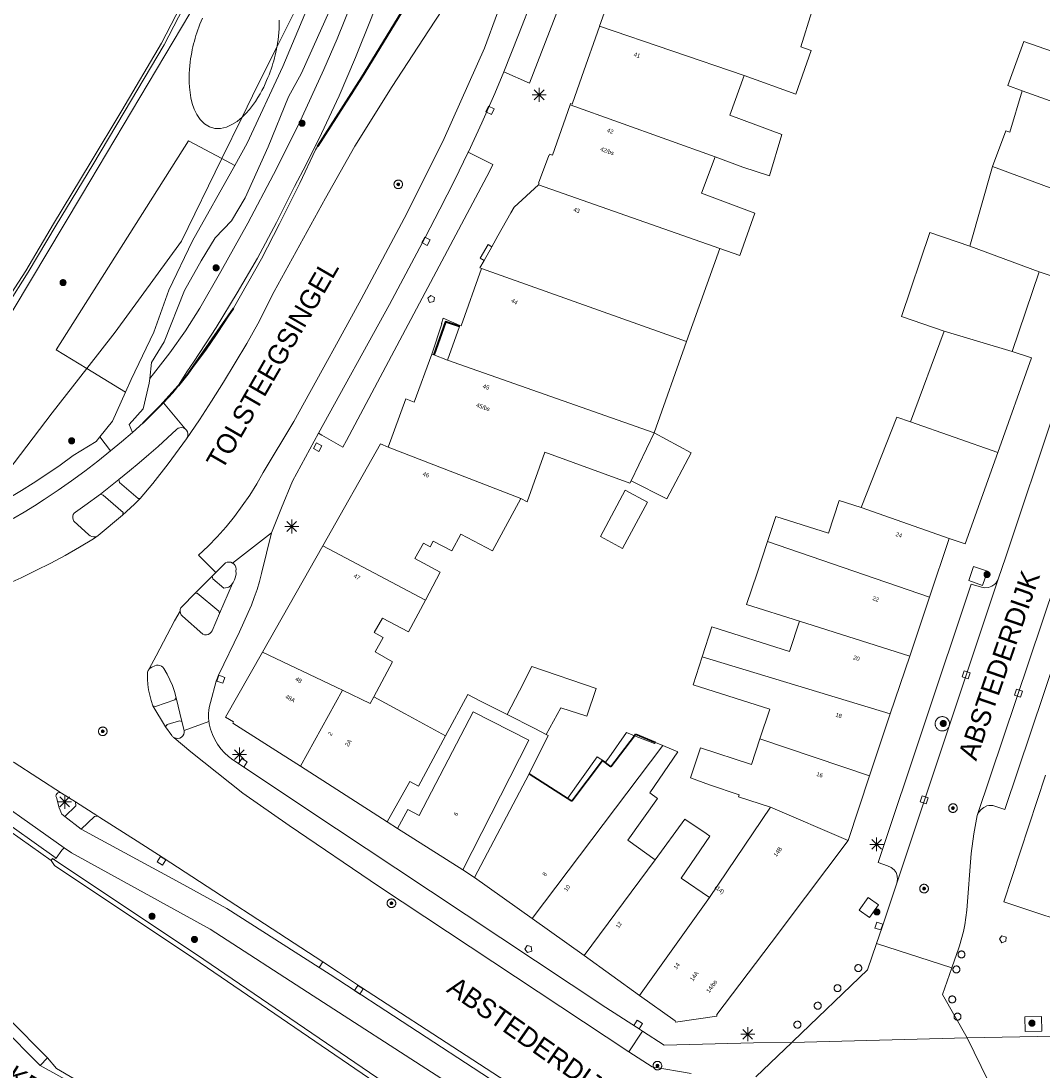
# Model space of a CAD drawing. Header units: metres. Extents: x 135779 to 137489, y 452643 to 455118.
# Tile 475 of 489: x 137075 to 137148, y 454769 to 454844. Entities that reach past the tile are written whole.
import ezdxf
from ezdxf.enums import TextEntityAlignment as Align

# ---------------------------------------------------------------- set-up
doc = ezdxf.new("R2010")
doc.units = ezdxf.units.M
doc.linetypes.add('DGN_Style_3', pattern=[78.572352, 56.123108, -22.449243])
doc.linetypes.add('DGN_Style_4', pattern=[89.853097, 44.898487, -22.449243, 0.056123, -22.449243])
for name, color, linetype, lineweight in [('KTop_BTD_Groenvoorziening', 62, 'Continuous', 13), ('KTop_GBI_Toegangstrap', 40, 'Continuous', 40), ('KTop_NAR_Huisnummer (t)', 7, 'Continuous', 13), ('KTop_NAR_Huisnummer tijdelijk (t)', 7, 'Continuous', 13), ('KTop_ORL_Weg_Straatnaam (t)', 7, 'Continuous', 13), ('KTop_OWG_Verkeerseiland_open verharding', 2, 'Continuous', 13), ('KTop_PAL_Afsluitpaal', 222, 'Continuous', 13), ('KTop_PAL_Lichtmast', 40, 'Continuous', 13), ('KTop_PND_Grondvlaksituatie van BAG-pand [tachy]', 1, 'Continuous', 13), ('KTop_PND_Pandscheiding', 40, 'Continuous', 13), ('KTop_PND_Voorlopige_pandgeometrie', 1, 'DGN_Style_3', 30), ('KTop_PUT_Brandkraan of -put', 1, 'Continuous', 13), ('KTop_PUT_Inspectie- of rioolput', 15, 'Continuous', 13), ('KTop_PUT_Kolk', 15, 'Continuous', 13), ('KTop_SHD_Hek (l)', 15, 'DGN_Style_4', 40), ('KTop_SHD_Kademuur', 16, 'Continuous', 13), ('KTop_VGO_Boom', 92, 'Continuous', 13), ('KTop_WGD_Fietspad', 40, 'Continuous', 13), ('KTop_WGD_Parkeervlak', 251, 'Continuous', 13), ('KTop_WGD_Rijbaan_Lokale weg', 251, 'Continuous', 13), ('KTop_WGD_Rijbaan_Lokale weg_fietsstrook', 40, 'Continuous', 13), ('KTop_WGD_Rijbaan_Lokale weg_verkeersdrempel', 40, 'Continuous', 13), ('KTop_WGD_Voetpad', 251, 'Continuous', 13), ('KTop_WGD_Voetpad_achterpad', 251, 'Continuous', 13)]:
    doc.layers.add(name, color=color, linetype=linetype, lineweight=lineweight)
doc.styles.add('Style-ROVU', font='ROVU.shx')
doc.styles.add('Style-ROVUCURSIEF', font='ROVUCURSIEF.shx')

# ---------------------------------------------------------------- blocks, each defined once
blk = doc.blocks.new('PAL_Lichtmast')
at = {"layer": 'KTop_PAL_Lichtmast'}
for p, q in [((-0.354, -0.354), (0.354, 0.354)), ((0.354, -0.354), (-0.354, 0.354)), ((0, -0.5), (0, 0.5)), ((-0.5, 0), (0.5, 0))]:
    blk.add_line(p, q, dxfattribs=at)
blk = doc.blocks.new('PAL_Afsluitpaal')
at = {"layer": 'KTop_PAL_Afsluitpaal', "flags": 128}
blk.add_lwpolyline([(0.25, 0), (0.249, 0.026), (0.245, 0.052), (0.238, 0.077), (0.228, 0.102), (0.217, 0.125), (0.202, 0.147), (0.186, 0.167), (0.167, 0.186), (0.147, 0.202), (0.125, 0.217), (0.102, 0.228), (0.077, 0.238), (0.052, 0.245), (0.026, 0.249), (0, 0.25), (-0.026, 0.249), (-0.052, 0.245), (-0.077, 0.238), (-0.102, 0.228), (-0.125, 0.217), (-0.147, 0.202), (-0.167, 0.186), (-0.186, 0.167), (-0.202, 0.147), (-0.217, 0.125), (-0.228, 0.102), (-0.238, 0.077), (-0.245, 0.052), (-0.249, 0.026), (-0.25, 0), (-0.249, -0.026), (-0.245, -0.052), (-0.238, -0.077), (-0.228, -0.102), (-0.217, -0.125), (-0.202, -0.147), (-0.186, -0.167), (-0.167, -0.186), (-0.147, -0.202), (-0.125, -0.217), (-0.102, -0.228), (-0.077, -0.238), (-0.052, -0.245), (-0.026, -0.249), (0, -0.25), (0.026, -0.249), (0.052, -0.245), (0.077, -0.238), (0.102, -0.228), (0.125, -0.217), (0.147, -0.202), (0.167, -0.186), (0.186, -0.167), (0.202, -0.147), (0.217, -0.125), (0.228, -0.102), (0.238, -0.077), (0.245, -0.052), (0.249, -0.026), (0.25, 0)], dxfattribs=at)
blk = doc.blocks.new('PUT_Kolk')
at = {"layer": 'KTop_PUT_Kolk', "flags": 128}
blk.add_lwpolyline([(0.225, -0.225), (0.225, 0.225), (-0.225, 0.225), (-0.225, -0.225), (0.225, -0.225)], dxfattribs=at)
blk = doc.blocks.new('PUT_Brandkraan_of_-put')
at = {"layer": 'KTop_PUT_Brandkraan of -put'}
for p, q in [((-0.25, 0.034), (0, 0.25)), ((-0.158, -0.25), (-0.25, 0.034)), ((0, 0.25), (0.25, 0.033)), ((0.25, 0.033), (0.158, -0.25)), ((0.158, -0.25), (-0.158, -0.25))]:
    blk.add_line(p, q, dxfattribs=at)
blk = doc.blocks.new('PUT_Inspectie-_of_rioolput')
at = {"layer": 'KTop_PUT_Inspectie- of rioolput', "flags": 128}
for points in [[(0.31, 0), (0.308, 0.032), (0.303, 0.064), (0.294, 0.095), (0.283, 0.126), (0.268, 0.155), (0.25, 0.182), (0.23, 0.207), (0.207, 0.23), (0.182, 0.25), (0.154, 0.268), (0.126, 0.283), (0.095, 0.294), (0.064, 0.303), (0.032, 0.308), (0, 0.309), (-0.032, 0.308), (-0.064, 0.303), (-0.096, 0.294), (-0.126, 0.283), (-0.155, 0.268), (-0.182, 0.25), (-0.207, 0.23), (-0.23, 0.207), (-0.25, 0.182), (-0.268, 0.154), (-0.283, 0.126), (-0.294, 0.095), (-0.303, 0.064), (-0.308, 0.032), (-0.309, 0), (-0.308, -0.032), (-0.303, -0.064), (-0.294, -0.096), (-0.283, -0.126), (-0.268, -0.155), (-0.25, -0.182), (-0.23, -0.207), (-0.207, -0.23), (-0.182, -0.25), (-0.155, -0.268), (-0.126, -0.283), (-0.096, -0.294), (-0.064, -0.303), (-0.032, -0.308), (0, -0.309), (0.032, -0.308), (0.064, -0.303), (0.095, -0.294), (0.126, -0.283), (0.155, -0.268), (0.182, -0.25), (0.207, -0.23), (0.23, -0.207), (0.25, -0.182), (0.268, -0.155), (0.283, -0.126), (0.294, -0.096), (0.303, -0.064), (0.308, -0.032), (0.31, 0)], [(0.095, 0), (0.094, 0.009), (0.092, 0.019), (0.09, 0.029), (0.086, 0.038), (0.082, 0.047), (0.076, 0.055), (0.07, 0.063), (0.063, 0.07), (0.055, 0.076), (0.047, 0.082), (0.038, 0.086), (0.029, 0.09), (0.019, 0.092), (0.009, 0.094), (0, 0.094), (-0.01, 0.094), (-0.02, 0.092), (-0.029, 0.09), (-0.039, 0.086), (-0.048, 0.082), (-0.056, 0.076), (-0.064, 0.07), (-0.071, 0.063), (-0.077, 0.055), (-0.082, 0.047), (-0.087, 0.038), (-0.09, 0.029), (-0.093, 0.019), (-0.094, 0.009), (-0.095, 0), (-0.094, -0.01), (-0.093, -0.02), (-0.09, -0.029), (-0.087, -0.039), (-0.082, -0.048), (-0.077, -0.056), (-0.071, -0.064), (-0.064, -0.071), (-0.056, -0.077), (-0.047, -0.082), (-0.039, -0.087), (-0.029, -0.09), (-0.02, -0.093), (-0.01, -0.094), (0, -0.095), (0.009, -0.094), (0.019, -0.093), (0.029, -0.09), (0.038, -0.087), (0.047, -0.082), (0.055, -0.077), (0.063, -0.071), (0.07, -0.064), (0.076, -0.056), (0.082, -0.047), (0.086, -0.039), (0.09, -0.029), (0.092, -0.02), (0.094, -0.01), (0.095, 0)], [(0.035, 0), (0.034, 0.003), (0.034, 0.007), (0.033, 0.01), (0.031, 0.014), (0.03, 0.017), (0.028, 0.02), (0.026, 0.023), (0.023, 0.026), (0.02, 0.028), (0.017, 0.03), (0.014, 0.031), (0.01, 0.033), (0.007, 0.034), (0.003, 0.034), (0, 0.034), (-0.004, 0.034), (-0.007, 0.034), (-0.011, 0.033), (-0.014, 0.031), (-0.018, 0.03), (-0.021, 0.028), (-0.023, 0.026), (-0.026, 0.023), (-0.028, 0.02), (-0.03, 0.017), (-0.032, 0.014), (-0.033, 0.01), (-0.034, 0.007), (-0.035, 0.003), (-0.035, 0), (-0.035, -0.004), (-0.034, -0.007), (-0.033, -0.011), (-0.032, -0.014), (-0.03, -0.018), (-0.028, -0.021), (-0.026, -0.023), (-0.023, -0.026), (-0.021, -0.028), (-0.017, -0.03), (-0.014, -0.032), (-0.011, -0.033), (-0.007, -0.034), (-0.004, -0.035), (0, -0.035), (0.003, -0.035), (0.007, -0.034), (0.01, -0.033), (0.014, -0.032), (0.017, -0.03), (0.02, -0.028), (0.023, -0.026), (0.026, -0.023), (0.028, -0.021), (0.03, -0.017), (0.031, -0.014), (0.033, -0.011), (0.034, -0.007), (0.034, -0.004), (0.035, 0)], [(0.01, 0.02), (0.007, 0.02), (0.005, 0.021), (0.003, 0.022), (0.001, 0.022), (-0.001, 0.022), (-0.004, 0.022), (-0.006, 0.021), (-0.008, 0.02), (-0.01, 0.019), (-0.012, 0.018), (-0.014, 0.017), (-0.016, 0.015), (-0.017, 0.013), (-0.019, 0.012), (-0.02, 0.009), (-0.021, 0.007), (-0.022, 0.005), (-0.022, 0.003), (-0.022, 0.001), (-0.022, -0.001), (-0.022, -0.004), (-0.022, -0.006), (-0.021, -0.008), (-0.02, -0.01), (-0.019, -0.012), (-0.017, -0.014), (-0.016, -0.016), (-0.014, -0.017), (-0.012, -0.019), (-0.01, -0.02), (-0.008, -0.021), (-0.006, -0.022), (-0.003, -0.022), (-0.001, -0.022), (0.001, -0.022), (0.003, -0.022), (0.005, -0.022), (0.008, -0.021), (0.01, -0.02), (0.012, -0.019), (0.014, -0.017), (0.015, -0.016), (0.017, -0.014), (0.018, -0.012), (0.02, -0.01), (0.02, -0.008), (0.021, -0.006), (0.022, -0.003), (0.022, -0.001), (0.022, 0.001), (0.022, 0.003), (0.021, 0.005), (0.02, 0.008), (0.019, 0.01), (0.018, 0.012), (0.017, 0.014), (0.015, 0.015), (0.013, 0.017), (0.012, 0.018), (0.01, 0.02)]]:
    blk.add_lwpolyline(points, dxfattribs=at)
blk = doc.blocks.new('VGO_Boom')
at = {"layer": 'KTop_VGO_Boom', "flags": 128}
for points in [[(0.215, 0), (0.214, 0.022), (0.21, 0.045), (0.204, 0.066), (0.196, 0.087), (0.186, 0.108), (0.174, 0.126), (0.16, 0.144), (0.144, 0.16), (0.126, 0.174), (0.107, 0.186), (0.087, 0.196), (0.066, 0.204), (0.045, 0.21), (0.022, 0.214), (-0.001, 0.215), (-0.023, 0.214), (-0.045, 0.21), (-0.067, 0.204), (-0.088, 0.196), (-0.108, 0.186), (-0.127, 0.174), (-0.144, 0.16), (-0.16, 0.144), (-0.174, 0.126), (-0.187, 0.107), (-0.197, 0.087), (-0.205, 0.066), (-0.211, 0.045), (-0.214, 0.022), (-0.215, -0.001), (-0.214, -0.023), (-0.211, -0.045), (-0.205, -0.067), (-0.197, -0.088), (-0.187, -0.108), (-0.174, -0.127), (-0.16, -0.144), (-0.144, -0.16), (-0.127, -0.174), (-0.108, -0.187), (-0.088, -0.197), (-0.067, -0.205), (-0.045, -0.211), (-0.023, -0.214), (0, -0.215), (0.022, -0.214), (0.045, -0.211), (0.066, -0.205), (0.087, -0.197), (0.108, -0.187), (0.126, -0.174), (0.144, -0.16), (0.16, -0.144), (0.174, -0.127), (0.186, -0.108), (0.196, -0.088), (0.204, -0.067), (0.21, -0.045), (0.214, -0.023), (0.215, -0.001)], [(0.155, 0), (0.154, 0.016), (0.152, 0.032), (0.147, 0.048), (0.142, 0.063), (0.134, 0.078), (0.125, 0.091), (0.115, 0.104), (0.104, 0.115), (0.091, 0.125), (0.077, 0.134), (0.063, 0.142), (0.048, 0.147), (0.032, 0.152), (0.016, 0.154), (-0.001, 0.155), (-0.017, 0.154), (-0.033, 0.152), (-0.048, 0.147), (-0.064, 0.142), (-0.078, 0.134), (-0.092, 0.125), (-0.104, 0.115), (-0.116, 0.104), (-0.126, 0.091), (-0.135, 0.077), (-0.142, 0.063), (-0.148, 0.048), (-0.152, 0.032), (-0.155, 0.016), (-0.155, -0.001), (-0.155, -0.017), (-0.152, -0.033), (-0.148, -0.048), (-0.142, -0.064), (-0.135, -0.078), (-0.126, -0.092), (-0.116, -0.104), (-0.104, -0.116), (-0.092, -0.126), (-0.078, -0.135), (-0.064, -0.142), (-0.048, -0.148), (-0.033, -0.152), (-0.017, -0.155), (0, -0.155), (0.016, -0.155), (0.032, -0.152), (0.048, -0.148), (0.063, -0.142), (0.078, -0.135), (0.091, -0.126), (0.104, -0.116), (0.115, -0.104), (0.125, -0.092), (0.134, -0.078), (0.142, -0.064), (0.147, -0.048), (0.152, -0.033), (0.154, -0.017), (0.155, -0.001)], [(0.095, 0), (0.094, 0.01), (0.093, 0.02), (0.09, 0.029), (0.087, 0.039), (0.082, 0.048), (0.077, 0.056), (0.071, 0.064), (0.064, 0.071), (0.056, 0.077), (0.047, 0.082), (0.039, 0.087), (0.029, 0.09), (0.02, 0.093), (0.01, 0.094), (-0.001, 0.095), (-0.01, 0.094), (-0.02, 0.093), (-0.03, 0.09), (-0.039, 0.087), (-0.048, 0.082), (-0.056, 0.077), (-0.064, 0.071), (-0.071, 0.064), (-0.077, 0.056), (-0.083, 0.047), (-0.087, 0.039), (-0.091, 0.029), (-0.093, 0.02), (-0.095, 0.01), (-0.095, -0.001), (-0.095, -0.01), (-0.093, -0.02), (-0.091, -0.03), (-0.087, -0.039), (-0.083, -0.048), (-0.077, -0.056), (-0.071, -0.064), (-0.064, -0.071), (-0.056, -0.077), (-0.048, -0.083), (-0.039, -0.087), (-0.03, -0.091), (-0.02, -0.093), (-0.01, -0.095), (0, -0.095), (0.01, -0.095), (0.02, -0.093), (0.029, -0.091), (0.039, -0.087), (0.048, -0.083), (0.056, -0.077), (0.064, -0.071), (0.071, -0.064), (0.077, -0.056), (0.082, -0.048), (0.087, -0.039), (0.09, -0.03), (0.093, -0.02), (0.094, -0.01), (0.095, -0.001)], [(0.035, 0), (0.035, 0.004), (0.034, 0.007), (0.033, 0.011), (0.032, 0.014), (0.03, 0.018), (0.028, 0.021), (0.026, 0.023), (0.023, 0.026), (0.021, 0.028), (0.017, 0.03), (0.014, 0.032), (0.011, 0.033), (0.007, 0.034), (0.004, 0.035), (-0.001, 0.035), (-0.004, 0.035), (-0.008, 0.034), (-0.011, 0.033), (-0.015, 0.032), (-0.018, 0.03), (-0.021, 0.028), (-0.024, 0.026), (-0.027, 0.023), (-0.029, 0.021), (-0.031, 0.017), (-0.032, 0.014), (-0.034, 0.011), (-0.035, 0.007), (-0.035, 0.004), (-0.035, -0.001), (-0.035, -0.004), (-0.035, -0.008), (-0.034, -0.011), (-0.032, -0.015), (-0.031, -0.018), (-0.029, -0.021), (-0.027, -0.024), (-0.024, -0.027), (-0.021, -0.029), (-0.018, -0.031), (-0.015, -0.032), (-0.011, -0.034), (-0.008, -0.035), (-0.004, -0.035), (0, -0.035), (0.004, -0.035), (0.007, -0.035), (0.011, -0.034), (0.014, -0.032), (0.018, -0.031), (0.021, -0.029), (0.023, -0.027), (0.026, -0.024), (0.028, -0.021), (0.03, -0.018), (0.032, -0.015), (0.033, -0.011), (0.034, -0.008), (0.035, -0.004), (0.035, 0)]]:
    blk.add_lwpolyline(points, dxfattribs=at)

msp = doc.modelspace()

# ---------------------------------------------------------------- linework, layer by layer
at = {"layer": 'KTop_BTD_Groenvoorziening', "flags": 128}
for points in [[(137108.109, 454887.942), (137108.146, 454887.927), (137107.363, 454886.015), (137106.315, 454883.279), (137104.449, 454878.757), (137103.431, 454876.5), (137102.552, 454874.695), (137100.478, 454870.643), (137098.35, 454866.619), (137095.345, 454861.147), (137088.515, 454847.864), (137087.498, 454846.057), (137079.127, 454831.959), (137070.516, 454817.617)], [(137104.54, 454858.067), (137104.1, 454856.86), (137102.16, 454850.88), (137100.96, 454847.46), (137099.92, 454844.65), (137098.8, 454841.87), (137097.61, 454839.12), (137096.34, 454836.4), (137095.237, 454834.183), (137094.421, 454832.6), (137093.117, 454830.016), (137091.743, 454827.469), (137090.298, 454824.96), (137088.785, 454822.493), (137087.204, 454820.068), (137086.671, 454819.294), (137085.951, 454818.159)], [(137084.019, 454818.833), (137084.294, 454819.149), (137085.466, 454820.675), (137086.574, 454822.248), (137087.615, 454823.866), (137089.131, 454826.49), (137091.054, 454829.962), (137092.908, 454833.472), (137094.69, 454837.019), (137096.528, 454841.001), (137097.482, 454843.204), (137098.525, 454845.801), (137099.494, 454848.428), (137100.388, 454851.081), (137099.584, 454851.382)], [(137093.145, 454842.607), (137094.822, 454845.946), (137096.641, 454849.922)], [(137087.805, 454844.684), (137087.709, 454844.464), (137087.622, 454844.251), (137087.542, 454844.043), (137087.468, 454843.839), (137087.4, 454843.638), (137087.336, 454843.439), (137087.276, 454843.24), (137087.22, 454843.041), (137087.168, 454842.839), (137087.118, 454842.635), (137087.072, 454842.425), (137087.028, 454842.21), (137086.988, 454841.988), (137086.951, 454841.756), (137086.918, 454841.513), (137086.89, 454841.257), (137086.867, 454840.987), (137086.851, 454840.7), (137086.845, 454840.394), (137086.849, 454840.068), (137086.869, 454839.72), (137086.909, 454839.35), (137086.975, 454838.962), (137087.066, 454838.553), (137087.213, 454838.154), (137087.402, 454837.761), (137087.646, 454837.402), (137087.947, 454837.103), (137088.3, 454836.888), (137088.692, 454836.776), (137089.105, 454836.772), (137089.519, 454836.867), (137089.916, 454837.043), (137090.284, 454837.277), (137090.657, 454837.588)], [(137093.145, 454842.607), (137093.157, 454842.669), (137093.195, 454842.896), (137093.23, 454843.133), (137093.261, 454843.382), (137093.287, 454843.645), (137093.306, 454843.923), (137093.318, 454844.22), (137093.319, 454844.536)], [(137090.657, 454837.588), (137090.913, 454837.837), (137091.174, 454838.132), (137091.402, 454838.425), (137091.603, 454838.709), (137091.78, 454838.984), (137091.936, 454839.247), (137092.074, 454839.5), (137092.197, 454839.741), (137092.308, 454839.973), (137092.408, 454840.197), (137092.5, 454840.413), (137092.583, 454840.623), (137092.66, 454840.829), (137092.731, 454841.031), (137092.797, 454841.231), (137092.859, 454841.43), (137092.917, 454841.629), (137092.971, 454841.829), (137093.022, 454842.032), (137093.07, 454842.239), (137093.115, 454842.451), (137093.145, 454842.607)], [(137090.657, 454837.588), (137091.761, 454839.85), (137093.145, 454842.607)], [(137089.201, 454834.604), (137090.657, 454837.588)], [(137089.201, 454834.604), (137086.788, 454835.871), (137077.29, 454820.877), (137079.495, 454819.54)], [(137089.201, 454834.604), (137086.308, 454828.674), (137081.534, 454822.144), (137079.495, 454819.54)], [(137090.127, 454834.118), (137089.201, 454834.604)], [(137079.495, 454819.54), (137077.005, 454816.359), (137073.379, 454811.577), (137067.211, 454808.324), (137069.365, 454808.171)], [(137079.495, 454819.54), (137082.275, 454817.854)]]:
    msp.add_lwpolyline(points, dxfattribs=at)
at = {"layer": 'KTop_GBI_Toegangstrap', "flags": 128}
msp.add_lwpolyline([(137106.248, 454822.554), (137105.25, 454822.901), (137104.422, 454820.521)], dxfattribs=at)
at = {"layer": 'KTop_OWG_Verkeerseiland_open verharding', "flags": 128}
msp.add_lwpolyline([(137096.177, 454776.543), (137096.438, 454776.954)], dxfattribs=at)
at = {"layer": 'KTop_PND_Grondvlaksituatie van BAG-pand [tachy]', "flags": 128}
for points in [[(137118.293, 454849.72), (137117.005, 454846.06), (137116.321, 454844.115)], [(137126.697, 454840.576), (137130.421, 454839.225), (137131.503, 454842.354), (137130.778, 454842.614), (137131.557, 454845.165)], [(137116.321, 454844.115), (137116.308, 454844.078), (137115.046, 454840.494), (137114.349, 454838.514), (137114.235, 454838.553), (137114.2, 454838.453)], [(137152.655, 454840.973), (137151.925, 454841.214), (137146.772, 454843.014), (137145.644, 454839.845), (137146.665, 454839.479)], [(137124.605, 454834.725), (137126.606, 454833.999), (137128.511, 454833.359), (137129.4, 454836.335), (137125.666, 454837.712), (137126.697, 454840.576)], [(137146.665, 454839.479), (137145.786, 454836.503), (137145.492, 454836.594), (137144.542, 454834.029)], [(137114.2, 454838.453), (137112.944, 454834.846), (137112.736, 454834.92), (137112.699, 454834.817), (137112.662, 454834.831), (137111.936, 454832.83), (137111.973, 454832.817), (137111.936, 454832.714)], [(137124.94, 454828.142), (137126.393, 454827.639), (137127.464, 454830.697), (137123.64, 454832.114), (137124.605, 454834.725)], [(137144.542, 454834.029), (137142.898, 454828.32)], [(137111.936, 454832.714), (137110.173, 454831.107), (137109.952, 454830.716), (137109.018, 454829.061), (137108.578, 454828.281)], [(137147.87, 454826.487), (137148.886, 454826.152), (137150.416, 454831.857)], [(137142.898, 454828.32), (137140.036, 454829.305), (137137.994, 454823.282), (137141.067, 454822.21)], [(137108.578, 454828.281), (137108.021, 454827.294)], [(137122.564, 454821.468), (137124.94, 454828.142)], [(137108.021, 454827.294), (137107.728, 454826.775), (137107.836, 454826.721)], [(137107.836, 454826.721), (137106.372, 454822.604), (137106.277, 454822.636)], [(137145.938, 454820.766), (137147.87, 454826.487)], [(137105.405, 454820.132), (137106.248, 454822.554)], [(137106.277, 454822.636), (137106.248, 454822.554)], [(137141.067, 454822.21), (137138.649, 454815.719)], [(137120.236, 454814.931), (137122.564, 454821.468)], [(137104.279, 454820.577), (137103.015, 454817.136), (137102.416, 454817.362), (137101.13, 454813.884)], [(137104.422, 454820.521), (137104.279, 454820.577)], [(137104.422, 454820.521), (137105.405, 454820.132)], [(137144.908, 454813.514), (137147.333, 454820.305), (137145.938, 454820.766)], [(137138.649, 454815.719), (137137.657, 454816.05), (137135.092, 454809.556)], [(137118.596, 454811.483), (137121.151, 454810.177), (137122.893, 454813.484), (137120.236, 454814.931)], [(137101.13, 454813.884), (137100.593, 454814.128), (137096.444, 454806.819)], [(137110.672, 454810.203), (137111.124, 454809.979), (137112.394, 454813.54), (137118.479, 454811.315), (137118.596, 454811.483)], [(137141.418, 454807.341), (137142.567, 454806.961), (137144.908, 454813.514)], [(137116.381, 454807.48), (137117.966, 454806.627), (137119.754, 454809.944), (137118.154, 454810.802), (137116.381, 454807.48)], [(137103.814, 454802.915), (137104.881, 454804.925), (137103.063, 454805.916), (137103.667, 454807.008), (137104.145, 454806.754), (137104.378, 454807.155), (137105.709, 454806.464), (137106.354, 454807.643), (137108.63, 454806.464), (137110.672, 454810.203)], [(137135.092, 454809.556), (137133.514, 454810.071), (137132.747, 454807.734), (137128.973, 454808.923), (137128.379, 454807.135)], [(137128.379, 454807.135), (137127.623, 454804.862), (137126.875, 454802.611), (137130.663, 454801.413)], [(137140.006, 454803.134), (137141.418, 454807.341)], [(137096.444, 454806.819), (137092.109, 454799.182)], [(137100.111, 454795.976), (137101.456, 454798.488), (137100.208, 454799.196), (137100.772, 454800.242), (137100.142, 454800.603), (137100.721, 454801.634), (137102.605, 454800.638), (137103.814, 454802.915)], [(137138.587, 454798.906), (137140.006, 454803.134)], [(137130.663, 454801.413), (137129.943, 454799.237), (137124.371, 454801.009), (137123.678, 454798.849)], [(137092.109, 454799.182), (137089.455, 454794.508), (137090.026, 454794.183), (137089.971, 454794.099), (137094.834, 454790.995)], [(137123.678, 454798.849), (137123.035, 454796.844), (137128.536, 454795.092), (137127.834, 454792.958)], [(137137.193, 454794.755), (137138.587, 454798.906)], [(137112.487, 454793.268), (137113.538, 454795.177), (137115.395, 454794.591), (137116.083, 454796.576), (137111.454, 454798.164), (137110.558, 454796.42), (137109.681, 454794.711)], [(137105.25, 454793.184), (137102.346, 454794.762), (137100.111, 454795.976)], [(137106.489, 454783.563), (137111.241, 454792.862), (137107.233, 454794.894), (137103.367, 454787.468), (137102.55, 454787.885), (137101.817, 454786.537)], [(137109.681, 454794.711), (137111.657, 454793.7), (137112.487, 454793.268)], [(137135.71, 454790.311), (137137.193, 454794.755)], [(137118.822, 454793.189), (137118.257, 454793.41), (137116.973, 454791.612), (137116.75, 454791.3), (137116.154, 454791.683), (137114.025, 454788.683), (137111.261, 454790.445)], [(137101.067, 454787.016), (137102.692, 454789.901), (137103.306, 454789.576), (137105.25, 454793.184)], [(137120.328, 454792.701), (137120.27, 454792.624), (137118.822, 454793.189)], [(137127.834, 454792.958), (137127.231, 454791.125), (137123.574, 454792.309), (137122.847, 454790.17), (137124.203, 454789.667), (137126.337, 454788.946), (137126.301, 454788.804), (137128.602, 454788.052)], [(137120.318, 454784.283), (137118.342, 454785.69), (137120.465, 454788.677), (137119.916, 454789.093), (137121.928, 454792.039), (137120.869, 454792.477)], [(137094.834, 454790.995), (137101.067, 454787.016)], [(137111.261, 454790.445), (137107.333, 454783.01)], [(137134.162, 454785.665), (137135.71, 454790.311)], [(137128.602, 454788.052), (137126.109, 454784.376), (137124.203, 454781.566)], [(137124.203, 454781.566), (137122.172, 454782.973), (137124.234, 454785.975), (137123.975, 454786.173), (137122.431, 454787.211), (137120.318, 454784.283)], [(137101.817, 454786.537), (137106.489, 454783.563)], [(137119.189, 454774.551), (137121.733, 454772.726), (137121.768, 454772.632), (137124.747, 454773.059), (137124.729, 454773.188), (137128.642, 454778.324), (137131.107, 454781.603), (137134.162, 454785.665)], [(137107.333, 454783.01), (137111.474, 454780.064)], [(137111.474, 454780.064), (137115.2, 454777.412)], [(137115.2, 454777.412), (137119.189, 454774.551)]]:
    msp.add_lwpolyline(points, dxfattribs=at)
at = {"layer": 'KTop_PND_Pandscheiding', "flags": 128}
for points in [[(137126.697, 454840.576), (137116.321, 454844.115)], [(137146.665, 454839.479), (137151.951, 454837.577)], [(137114.2, 454838.453), (137124.605, 454834.725)], [(137150.416, 454831.857), (137144.542, 454834.029)], [(137124.94, 454828.142), (137111.936, 454832.714)], [(137147.87, 454826.487), (137142.898, 454828.32)], [(137107.836, 454826.721), (137122.564, 454821.468)], [(137141.067, 454822.21), (137145.938, 454820.766)], [(137120.236, 454814.931), (137105.405, 454820.132)], [(137138.649, 454815.719), (137144.908, 454813.514)], [(137118.596, 454811.483), (137120.236, 454814.931)], [(137101.13, 454813.884), (137110.672, 454810.203)], [(137135.092, 454809.556), (137141.418, 454807.341)], [(137140.006, 454803.134), (137128.379, 454807.135)], [(137103.814, 454802.915), (137096.444, 454806.819)], [(137138.587, 454798.906), (137130.663, 454801.413)], [(137097.856, 454796.448), (137092.109, 454799.182)], [(137123.678, 454798.849), (137137.193, 454794.755)], [(137097.856, 454796.448), (137094.834, 454790.995)], [(137100.111, 454795.976), (137099.854, 454795.497), (137097.856, 454796.448)], [(137120.869, 454792.477), (137120.328, 454792.701)], [(137135.71, 454790.311), (137127.834, 454792.958)], [(137120.869, 454792.477), (137111.474, 454780.064)], [(137128.602, 454788.052), (137134.162, 454785.665)], [(137120.318, 454784.283), (137115.2, 454777.412)], [(137119.189, 454774.551), (137124.203, 454781.566)]]:
    msp.add_lwpolyline(points, dxfattribs=at)
at = {"layer": 'KTop_PND_Voorlopige_pandgeometrie', "flags": 128}
for points in [[(137118.822, 454793.189), (137117.13, 454790.953), (137116.531, 454791.405), (137114.329, 454788.489), (137111.261, 454790.445)], [(137120.328, 454792.701), (137118.9, 454793.292), (137118.822, 454793.189)]]:
    msp.add_lwpolyline(points, dxfattribs=at)
at = {"layer": 'KTop_SHD_Hek (l)', "flags": 128}
for points in [[(137106.442, 454851.158), (137102.595, 454845.924), (137099.254, 454840.441), (137096.072, 454835.469)], [(137083.541, 454815.64), (137084.776, 454816.853), (137086.073, 454818.31), (137086.763, 454819.163), (137090.023, 454823.873)]]:
    msp.add_lwpolyline(points, dxfattribs=at)
at = {"layer": 'KTop_SHD_Kademuur', "flags": 128}
for points in [[(137107.823, 454888.061), (137105.807, 454883.206), (137103.749, 454878.531), (137102.089, 454874.958), (137100.315, 454871.357), (137097.847, 454866.659), (137094.466, 454860.515), (137092.407, 454856.583), (137090.174, 454852.612), (137087.273, 454847.57), (137084.855, 454842.88), (137082.001, 454838.053), (137079.743, 454834.27), (137077.1, 454829.93), (137075.108, 454826.56), (137073.595, 454824.177)], [(137108.026, 454887.976), (137106.009, 454883.119), (137103.949, 454878.44), (137102.287, 454874.863), (137100.511, 454871.257), (137098.041, 454866.555), (137094.659, 454860.411), (137092.6, 454856.478), (137090.365, 454852.503), (137087.466, 454847.464), (137085.047, 454842.773), (137082.19, 454837.941), (137079.931, 454834.156), (137077.288, 454829.817), (137075.296, 454826.445), (137073.779, 454824.056)], [(137077.301, 454784.41), (137072.694, 454787.657), (137071.576, 454788.432), (137070.563, 454789.165), (137070.4, 454789.307), (137069.075, 454790.402)], [(137068.61, 454790.249), (137070.162, 454789.034), (137071.367, 454788.158), (137072.459, 454787.389), (137076.93, 454784.24)], [(137076.67, 454770.06), (137073.88, 454772.89), (137054.468, 454784.566)], [(137077.133, 454784.294), (137077.022, 454784.368), (137076.93, 454784.24)], [(137077.301, 454784.41), (137077.133, 454784.294)], [(137054.244, 454783.807), (137056.049, 454782.732), (137073.35, 454772.34), (137076.15, 454769.53)], [(137076.93, 454784.24), (137076.992, 454784.158), (137077.167, 454783.872), (137087.19, 454777.2), (137102.15, 454766.99), (137116.7, 454757.03), (137131.991, 454746.751), (137154.561, 454731.311), (137158.571, 454732.081), (137160.226, 454730.823), (137160.573, 454730.585), (137160.574, 454730.584)], [(137077.133, 454784.294), (137087.37, 454777.48), (137102.35, 454767.27), (137111.919, 454760.72)], [(137076.15, 454769.53), (137076.67, 454770.06)], [(137148.998, 454721.769), (137148.653, 454722.009), (137131.245, 454734.002), (137125.651, 454737.891), (137101.629, 454754.138), (137096.956, 454757.225), (137092.147, 454760.346), (137088.41, 454762.696), (137084.354, 454765.182), (137077.321, 454769.296), (137076.67, 454770.06)], [(137076.15, 454769.53), (137081.285, 454766.666), (137084.21, 454764.943), (137088.264, 454762.458), (137091.996, 454760.11), (137096.803, 454756.991), (137101.473, 454753.905), (137125.493, 454737.66), (137131.086, 454733.772), (137136.557, 454730.003)]]:
    msp.add_lwpolyline(points, dxfattribs=at)
at = {"layer": 'KTop_WGD_Fietspad', "flags": 128}
for points in [[(137082.779, 454814.949), (137083.541, 454815.64), (137084.283, 454816.352), (137084.776, 454816.853), (137085.004, 454817.085)], [(137086.556, 454815.21), (137085.004, 454817.085)], [(137086.556, 454815.21), (137086.438, 454815.273), (137086.307, 454815.301), (137086.174, 454815.293), (137086.047, 454815.25), (137085.937, 454815.174), (137085.283, 454814.558), (137084.62, 454813.953), (137083.947, 454813.359), (137083.264, 454812.775), (137082.572, 454812.203), (137081.785, 454811.576)], [(137082.779, 454814.949), (137081.998, 454814.28), (137081.198, 454813.634)], [(137081.198, 454813.634), (137080.282, 454812.89), (137079.349, 454812.169), (137078.398, 454811.472), (137077.429, 454810.798), (137076.445, 454810.148), (137075.729, 454809.68), (137074.999, 454809.234), (137074.257, 454808.808), (137073.503, 454808.405), (137072.737, 454808.023), (137071.242, 454807.275), (137069.733, 454806.556), (137068.21, 454805.865), (137066.675, 454805.203), (137065.127, 454804.571), (137063.568, 454803.968), (137062.634, 454803.619), (137061.693, 454803.289), (137060.745, 454802.978), (137059.792, 454802.685), (137058.833, 454802.411), (137055.839, 454801.533), (137055.669, 454801.483)], [(137080.48, 454810.517), (137081.785, 454811.576)], [(137080.48, 454810.517), (137079.347, 454809.7), (137078.685, 454809.242), (137078.595, 454809.16), (137078.528, 454809.057), (137078.491, 454808.941), (137078.485, 454808.818), (137078.511, 454808.699), (137078.566, 454808.59), (137079.647, 454807.615), (137079.74, 454807.531), (137079.852, 454807.475), (137079.974, 454807.449), (137080.099, 454807.455), (137080.219, 454807.493), (137080.324, 454807.561)], [(137088.263, 454794.219), (137088.238, 454794.49), (137088.236, 454794.763), (137088.257, 454795.036), (137088.301, 454795.305), (137088.367, 454795.57), (137088.788, 454797.092), (137088.948, 454797.537), (137090.454, 454800.653), (137091.075, 454802.019), (137091.311, 454802.564), (137091.526, 454803.118), (137091.719, 454803.679), (137091.892, 454804.247), (137092.042, 454804.822), (137092.759, 454807.738)], [(137092.759, 454807.738), (137089.967, 454805.582)], [(137089.949, 454804.109), (137090.001, 454804.173), (137090.107, 454804.368), (137090.179, 454804.578), (137090.212, 454804.798), (137090.207, 454805.02), (137090.221, 454805.15), (137090.202, 454805.279), (137090.151, 454805.399), (137090.071, 454805.503), (137089.967, 454805.582)], [(137089.949, 454804.109), (137089.02, 454801.953)], [(137086.2, 454802.122), (137086.198, 454802.105), (137086.222, 454801.976), (137086.279, 454801.858), (137086.367, 454801.76), (137087.834, 454800.466), (137087.959, 454800.431), (137088.089, 454800.43), (137088.215, 454800.461), (137088.329, 454800.524), (137088.422, 454800.614), (137088.49, 454800.725), (137089.02, 454801.953)], [(137085.917, 454795.918), (137085.795, 454796.357), (137085.644, 454796.786), (137085.465, 454797.205), (137085.258, 454797.61), (137085.024, 454798.001), (137084.955, 454798.103), (137084.862, 454798.183), (137084.75, 454798.236), (137084.629, 454798.258), (137084.506, 454798.246), (137084.391, 454798.203), (137084.16, 454798.097), (137084.054, 454798.044), (137083.982, 454797.981)], [(137085.917, 454795.918), (137086.319, 454794.199)], [(137086.494, 454793.56), (137086.319, 454794.199)], [(137086.494, 454793.56), (137088.263, 454794.219)], [(137069.075, 454790.402), (137069.122, 454790.418), (137069.188, 454790.435), (137069.466, 454790.47), (137069.746, 454790.471), (137070.025, 454790.438), (137070.297, 454790.371), (137070.559, 454790.271), (137070.807, 454790.14), (137071.037, 454789.98), (137077.88, 454785.146)], [(137077.688, 454789.071), (137077.6, 454789.112), (137077.503, 454789.116), (137077.411, 454789.085), (137077.338, 454789.021), (137077.293, 454788.935), (137077.284, 454788.838), (137077.312, 454788.745), (137077.514, 454788.024), (137077.701, 454787.553), (137077.912, 454787.389)], [(137079.099, 454786.477), (137077.912, 454787.389)], [(137079.099, 454786.477), (137086.195, 454782.63), (137089.55, 454780.8), (137096.177, 454776.543)], [(137113.467, 454763.098), (137104.591, 454768.831), (137095.76, 454774.52), (137088.354, 454779.316), (137078.409, 454784.774), (137077.88, 454785.146)], [(137096.177, 454776.543), (137096.96, 454776.04), (137114.144, 454764.858), (137120.241, 454760.891), (137123.989, 454758.859), (137126.46, 454757.554), (137126.541, 454757.501)], [(137119.389, 454771.983), (137118.425, 454770.508)], [(137130.12, 454771.169), (137127.372, 454771.151), (137120.945, 454770.988), (137119.389, 454771.983)], [(137154.708, 454771.738), (137153.471, 454771.711), (137148.995, 454771.629), (137142.712, 454771.513)], [(137127.548, 454768.699), (137130.12, 454771.169)], [(137142.712, 454771.513), (137144.222, 454768.426)]]:
    msp.add_lwpolyline(points, dxfattribs=at)
at = {"layer": 'KTop_WGD_Parkeervlak', "flags": 128}
for points in [[(137117.367, 454862.596), (137114.409, 454854.225), (137113.48, 454851.522), (137112.519, 454848.829), (137111.527, 454846.149), (137110.502, 454843.48), (137109.446, 454840.824)], [(137106.887, 454835.071), (137105.894, 454833.028), (137104.855, 454830.979), (137103.782, 454828.949), (137101.229, 454824.139), (137096.145, 454814.903)], [(137140.409, 454794.043), (137140.411, 454793.998), (137140.417, 454793.954), (137140.427, 454793.91), (137140.44, 454793.867), (137140.458, 454793.825), (137140.478, 454793.785), (137140.503, 454793.747), (137140.53, 454793.711), (137140.561, 454793.678), (137140.594, 454793.648), (137140.629, 454793.62), (137140.667, 454793.596), (137140.707, 454793.575), (137140.749, 454793.558), (137140.792, 454793.545), (137140.836, 454793.535), (137140.881, 454793.529), (137140.926, 454793.527), (137140.971, 454793.529), (137141.015, 454793.535), (137141.059, 454793.545), (137141.102, 454793.558), (137141.144, 454793.575), (137141.184, 454793.596), (137141.222, 454793.62), (137141.257, 454793.648), (137141.291, 454793.678), (137141.321, 454793.711), (137141.348, 454793.747), (137141.373, 454793.785), (137141.393, 454793.825), (137141.411, 454793.867), (137141.424, 454793.91), (137141.434, 454793.954), (137141.44, 454793.998), (137141.442, 454794.043), (137141.44, 454794.088), (137141.434, 454794.133), (137141.424, 454794.177), (137141.411, 454794.22), (137141.393, 454794.261), (137141.373, 454794.301), (137141.348, 454794.339), (137141.321, 454794.375), (137141.291, 454794.408), (137141.257, 454794.439), (137141.222, 454794.466), (137141.184, 454794.49), (137141.144, 454794.511), (137141.102, 454794.528), (137141.059, 454794.542), (137141.015, 454794.552), (137140.971, 454794.558), (137140.926, 454794.56), (137140.881, 454794.558), (137140.836, 454794.552), (137140.792, 454794.542), (137140.749, 454794.528), (137140.707, 454794.511), (137140.667, 454794.49), (137140.629, 454794.466), (137140.594, 454794.439), (137140.561, 454794.408), (137140.53, 454794.375), (137140.503, 454794.339), (137140.478, 454794.301), (137140.458, 454794.261), (137140.44, 454794.22), (137140.427, 454794.177), (137140.417, 454794.133), (137140.411, 454794.088), (137140.409, 454794.043)]]:
    msp.add_lwpolyline(points, dxfattribs=at)
at = {"layer": 'KTop_WGD_Rijbaan_Lokale weg', "flags": 128}
for points in [[(137085.951, 454818.159), (137086.073, 454818.31), (137086.689, 454819.067), (137086.763, 454819.163), (137087.404, 454819.994), (137088.096, 454820.939), (137088.763, 454821.9), (137089.405, 454822.879), (137090.023, 454823.873), (137092.035, 454827.401), (137093.339, 454829.912), (137094.802, 454832.837), (137095.923, 454835.239), (137096.072, 454835.469), (137098.548, 454839.282), (137102.595, 454845.924), (137106.442, 454851.158), (137115.513, 454876.926), (137119.344, 454887.812), (137121.653, 454894.541), (137123.899, 454901.074), (137124.878, 454903.819)], [(137108.423, 454851.042), (137108.432, 454850.717), (137106.097, 454846.932), (137104.037, 454843.773), (137101.421, 454839.772), (137098.736, 454835.505), (137096.63, 454831.755), (137092.953, 454825.058), (137091.771, 454822.745), (137090.977, 454821.339), (137090.161, 454819.945), (137089.322, 454818.566), (137088.461, 454817.2), (137087.577, 454815.848), (137086.65, 454814.498)], [(137088.764, 454804.911), (137087.524, 454806.134), (137088.21, 454806.789), (137088.868, 454807.472), (137089.497, 454808.181), (137090.096, 454808.917), (137090.664, 454809.676), (137091.2, 454810.459), (137091.703, 454811.263), (137092.172, 454812.087), (137094.363, 454815.729), (137096.789, 454820.117), (137097.277, 454821.012), (137099.186, 454824.514), (137102.465, 454830.665), (137105.155, 454836.046), (137108.05, 454842.531), (137110.862, 454850.155)], [(137085.004, 454817.085), (137085.664, 454817.796), (137085.951, 454818.159)], [(137149.021, 454816.617), (137145.459, 454805.962), (137144.971, 454804.501)], [(137152.808, 454815.343), (137143.441, 454787.471)], [(137083.326, 454810.2), (137084.246, 454811.295), (137085.334, 454812.701), (137086.65, 454814.498)], [(137086.65, 454814.498), (137086.72, 454814.612), (137086.757, 454814.741), (137086.757, 454814.874), (137086.722, 454815.003), (137086.653, 454815.118), (137086.556, 454815.21)], [(137082.065, 454809.025), (137082.928, 454809.795), (137083.326, 454810.2)], [(137080.324, 454807.561), (137082.065, 454809.025)], [(137073.292, 454803.897), (137073.699, 454804.047), (137074.779, 454804.529), (137075.847, 454805.037), (137076.903, 454805.571), (137077.945, 454806.131), (137078.973, 454806.716), (137079.986, 454807.326), (137080.324, 454807.561)], [(137089.967, 454805.582), (137089.846, 454805.632), (137089.716, 454805.65), (137089.587, 454805.634), (137089.465, 454805.586), (137089.36, 454805.508), (137088.764, 454804.911)], [(137088.764, 454804.911), (137088.507, 454804.645)], [(137088.507, 454804.645), (137087.261, 454803.4)], [(137137.651, 454782.611), (137144.971, 454804.501)], [(137087.261, 454803.4), (137086.338, 454802.463), (137086.259, 454802.358), (137086.211, 454802.236), (137086.2, 454802.122)], [(137086.2, 454802.122), (137085.79, 454801.426), (137084.468, 454798.919), (137083.982, 454797.981)], [(137083.982, 454797.981), (137083.964, 454797.965), (137083.898, 454797.866), (137083.859, 454797.754), (137083.85, 454797.635), (137083.848, 454797.247), (137083.875, 454796.86), (137083.929, 454796.476), (137084.012, 454796.097), (137084.121, 454795.725), (137084.238, 454795.34)], [(137084.238, 454795.34), (137085.154, 454793.827)], [(137085.154, 454793.827), (137085.602, 454793.192), (137085.631, 454793.156), (137085.664, 454793.123), (137085.699, 454793.093), (137085.738, 454793.066), (137085.778, 454793.044)], [(137118.425, 454770.508), (137100.514, 454782.349), (137094.026, 454786.735), (137090.702, 454789.072), (137086.974, 454792.036), (137085.778, 454793.044)], [(137077.688, 454789.071), (137074.291, 454791.272), (137073.997, 454791.407)], [(137078.681, 454788.444), (137077.688, 454789.071)], [(137080.28, 454787.425), (137078.681, 454788.444)], [(137096.438, 454776.954), (137084.99, 454784.42), (137083.12, 454785.62), (137080.429, 454787.33), (137080.28, 454787.425)], [(137141.604, 454776.519), (137141.961, 454777.561), (137142.077, 454777.825), (137142.17, 454778.098), (137142.453, 454779.128), (137142.551, 454779.611), (137142.691, 454780.661), (137142.991, 454784.731), (137143.191, 454786.141), (137143.441, 454787.471)], [(137137.651, 454782.611), (137136.601, 454779.446), (137136.201, 454778.266)], [(137136.201, 454778.266), (137141.604, 454776.519)], [(137127.136, 454758.492), (137125.47, 454759.078), (137123.832, 454759.739), (137122.225, 454760.474), (137120.654, 454761.281), (137119.131, 454762.151), (137117.281, 454763.401), (137114.323, 454765.322), (137099.161, 454775.171), (137097.564, 454776.22), (137096.438, 454776.954)], [(137118.425, 454770.508), (137120.101, 454769.424), (137122.905, 454768.943)]]:
    msp.add_lwpolyline(points, dxfattribs=at)
at = {"layer": 'KTop_WGD_Rijbaan_Lokale weg_fietsstrook', "flags": 128}
msp.add_lwpolyline([(137085.778, 454793.044), (137085.906, 454793), (137086.041, 454792.992), (137086.173, 454793.021), (137086.293, 454793.084), (137086.391, 454793.178), (137086.46, 454793.294), (137086.495, 454793.425), (137086.494, 454793.56)], dxfattribs=at)
at = {"layer": 'KTop_WGD_Rijbaan_Lokale weg_verkeersdrempel', "flags": 128}
for points in [[(137136.201, 454778.266), (137135.561, 454776.381), (137130.228, 454771.273), (137130.12, 454771.169)], [(137142.712, 454771.513), (137140.951, 454774.611), (137141.604, 454776.519)], [(137130.12, 454771.169), (137142.712, 454771.513)]]:
    msp.add_lwpolyline(points, dxfattribs=at)
at = {"layer": 'KTop_WGD_Voetpad', "flags": 128}
for points in [[(137109.446, 454840.824), (137111.281, 454840.02), (137113.588, 454845.953), (137119.165, 454861.766), (137119.142, 454861.961)], [(137090.127, 454834.118), (137091.022, 454835.711), (137093.581, 454841.203), (137096.037, 454847.107), (137097.885, 454851.043), (137098.099, 454851.456)], [(137099.584, 454851.382), (137098.516, 454849.295), (137096.893, 454845.162), (137094.92, 454840.725), (137093.976, 454839.047), (137092.523, 454835.443), (137090.866, 454831.781), (137089.879, 454830.139), (137088.705, 454828.927), (137087.718, 454827.256), (137086.511, 454825.144), (137085.056, 454821.445), (137084.142, 454819.963), (137084.019, 454818.833)], [(137109.446, 454840.824), (137108.799, 454839.274), (137107.866, 454837.176), (137106.897, 454835.093), (137106.887, 454835.071)], [(137096.145, 454814.903), (137096.38, 454814.768), (137097.877, 454813.902), (137098.134, 454814.377), (137108.424, 454833.685), (137108.653, 454834.175), (137106.887, 454835.071)], [(137082.275, 454817.854), (137082.676, 454818.761), (137084.317, 454822.156), (137085.391, 454825.166), (137087.083, 454828.703), (137090.127, 454834.118)], [(137143.441, 454787.471), (137143.56, 454787.692), (137143.711, 454787.891), (137143.899, 454788.047), (137144.121, 454788.151), (137144.265, 454788.18), (137144.412, 454788.188), (137144.558, 454788.175), (137144.701, 454788.141), (137145.421, 454787.891), (137159.481, 454829.741), (137158.68, 454830.011), (137158.443, 454830.147), (137158.254, 454830.345), (137158.131, 454830.59), (137158.083, 454830.859), (137158.114, 454831.131)], [(137108.021, 454827.294), (137107.74, 454827.458), (137108.31, 454828.437), (137108.578, 454828.281)], [(137104.279, 454820.577), (137104.993, 454822.751), (137104.965, 454822.76), (137105.081, 454823.141), (137106.277, 454822.636)], [(137084.019, 454818.833), (137083.983, 454818.499), (137083.546, 454816.644), (137082.54, 454815.517), (137082.779, 454814.949)], [(137080.427, 454814.626), (137081.345, 454815.751), (137082.275, 454817.854)], [(137069.388, 454808.114), (137070.426, 454808.531), (137071.332, 454808.924), (137072.224, 454809.346), (137073.103, 454809.797), (137073.966, 454810.277), (137074.813, 454810.784), (137075.643, 454811.319), (137076.618, 454811.953), (137077.574, 454812.614), (137078.512, 454813.301), (137080.171, 454814.312), (137080.427, 454814.626)], [(137081.198, 454813.634), (137080.427, 454814.626)], [(137096.145, 454814.903), (137094.272, 454811.465), (137093.488, 454809.534), (137092.759, 454807.738)], [(137081.785, 454811.576), (137081.843, 454811.357), (137083.185, 454810.219), (137083.326, 454810.2)], [(137082.065, 454809.025), (137082.108, 454809.2), (137080.666, 454810.46), (137080.48, 454810.517)], [(137144.164, 454805.004), (137143.177, 454805.341), (137142.827, 454804.315), (137143.814, 454803.978), (137144.164, 454805.004)], [(137088.507, 454804.645), (137088.555, 454804.438), (137089.333, 454803.772), (137089.694, 454803.853), (137089.861, 454803.999), (137089.949, 454804.109)], [(137144.971, 454804.501), (137144.856, 454804.268), (137144.788, 454804.158), (137144.701, 454804.061), (137144.487, 454803.91), (137144.241, 454803.821), (137143.985, 454803.798), (137143.731, 454803.841), (137143.011, 454804.071), (137136.311, 454784.081), (137136.981, 454783.861), (137137.247, 454783.742), (137137.478, 454783.563), (137137.622, 454783.363), (137137.694, 454783.128), (137137.696, 454783.112), (137137.702, 454782.859), (137137.651, 454782.611)], [(137089.02, 454801.953), (137088.972, 454802.119), (137087.431, 454803.42), (137087.261, 454803.4)], [(137084.238, 454795.34), (137084.435, 454795.296), (137085.821, 454795.77), (137085.917, 454795.918)], [(137086.319, 454794.199), (137086.148, 454794.265), (137085.267, 454794.004), (137085.154, 454793.827)], [(137088.263, 454794.219), (137088.268, 454794.181), (137088.274, 454794.144), (137088.28, 454794.106), (137088.287, 454794.069), (137088.294, 454794.032), (137088.386, 454793.646), (137088.515, 454793.272), (137088.682, 454792.912), (137088.883, 454792.57), (137089.117, 454792.25), (137089.382, 454791.955), (137089.674, 454791.688), (137089.992, 454791.451), (137097.436, 454786.504), (137101.693, 454783.689), (137116.761, 454773.681), (137118.971, 454772.271), (137119.389, 454771.983)], [(137166.663, 454783.994), (137163.937, 454775.103), (137145.351, 454781.256), (137148.339, 454790.367)], [(137077.912, 454787.389), (137078.701, 454788.165), (137078.681, 454788.444)], [(137080.28, 454787.425), (137080.05, 454787.398), (137079.099, 454786.477)], [(137101.067, 454787.016), (137101.817, 454786.537)], [(137077.88, 454785.146), (137077.715, 454784.966), (137077.301, 454784.41)], [(137106.489, 454783.563), (137107.333, 454783.01)], [(137135.606, 454781.585), (137134.956, 454780.68), (137135.706, 454780.142), (137136.356, 454781.046), (137135.606, 454781.585)], [(137148.046, 454773.027), (137146.862, 454773.009), (137146.878, 454771.959), (137148.062, 454771.977), (137148.046, 454773.027)]]:
    msp.add_lwpolyline(points, dxfattribs=at)
at = {"layer": 'KTop_WGD_Voetpad_achterpad', "flags": 128}
for points in [[(137109.681, 454794.711), (137107.729, 454795.701), (137106.847, 454796.148), (137105.25, 454793.184)], [(137111.261, 454790.445), (137112.618, 454793.194), (137112.487, 454793.268)]]:
    msp.add_lwpolyline(points, dxfattribs=at)

# ---------------------------------------------------------------- block references
at = {"layer": 'KTop_PAL_Afsluitpaal'}
for p in [(137142.304, 454777.49), (137134.893, 454776.511), (137141.938, 454776.415), (137133.402, 454775.071), (137131.982, 454773.811), (137141.641, 454774.262), (137142.018, 454773.027), (137130.522, 454772.451)]:
    msp.add_blockref('PAL_Afsluitpaal', p, dxfattribs=at)
at = {"layer": 'KTop_PAL_Lichtmast'}
for p in [(137111.98, 454839.176), (137094.212, 454808.202), (137090.452, 454791.832), (137077.909, 454788.439), (137136.212, 454785.392), (137126.954, 454771.762)]:
    msp.add_blockref('PAL_Lichtmast', p, dxfattribs=at)
at = {"layer": 'KTop_PUT_Brandkraan of -put'}
for p, rotation in [((137104.212, 454824.492), 151.9450742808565), ((137145.271, 454778.551), 161.2739658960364), ((137111.242, 454777.861), 236.4083243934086)]:
    msp.add_blockref('PUT_Brandkraan_of_-put', p, dxfattribs=dict(at, rotation=rotation))
at = {"layer": 'KTop_PUT_Inspectie- of rioolput'}
for p, rotation in [((137101.862, 454832.756), 333.439208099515), ((137080.643, 454793.504), 317.2985059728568), ((137141.693, 454787.992), 343.4030534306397), ((137139.618, 454782.217), 161.5101025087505), ((137101.371, 454781.162), 56.53122489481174), ((137120.471, 454769.51), 260.266182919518)]:
    msp.add_blockref('PUT_Inspectie-_of_rioolput', p, dxfattribs=dict(at, rotation=rotation))
at = {"layer": 'KTop_PUT_Kolk'}
for p, rotation in [((137108.454, 454838.064), 156.0248428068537), ((137103.851, 454828.673), 152.0420128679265), ((137096.077, 454813.901), 151.4187395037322), ((137089.118, 454797.24), 160.223923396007), ((137142.645, 454797.56), 341.5101028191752), ((137146.389, 454796.244), 341.4239404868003), ((137090.699, 454791.248), 236.3934954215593), ((137139.633, 454788.578), 341.5101024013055), ((137084.854, 454784.21), 57.31125487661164), ((137136.369, 454779.53), 341.6465529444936), ((137099.026, 454774.96), 236.9470771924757), ((137119.083, 454772.472), 237.4617559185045)]:
    msp.add_blockref('PUT_Kolk', p, dxfattribs=dict(at, rotation=rotation))
at = {"layer": 'KTop_VGO_Boom'}
for p in [(137094.95, 454837.14), (137088.78, 454826.77), (137077.788, 454825.705), (137078.409, 454814.351), (137144.139, 454804.759), (137140.999, 454794.069), (137136.228, 454780.537), (137084.179, 454780.228), (137087.226, 454778.571), (137147.365, 454772.559)]:
    msp.add_blockref('VGO_Boom', p, dxfattribs=at)

# ---------------------------------------------------------------- texts
at = {"layer": 'KTop_NAR_Huisnummer (t)', "style": 'Style-ROVU'}
for s, rotation, p in [('24', 341.5, (137138.03, 454807.524)), ('22', 341.5, (137136.368, 454802.93)), ('20', 341.5, (137134.983, 454798.676)), ('18', 341.5, (137133.711, 454794.569)), ('16', 341.5, (137132.34, 454790.313)), ('(14)', 323.1, (137125.227, 454781.931))]:
    msp.add_text(s, height=0.3, rotation=rotation, dxfattribs=at).set_placement(p, align=Align.MIDDLE_RIGHT)
at = {"layer": 'KTop_NAR_Huisnummer tijdelijk (t)', "style": 'Style-ROVUCURSIEF'}
for s, rotation, p in [('41', 340.3, (137118.79, 454842.108)), ('42', 340.3, (137116.869, 454836.659)), ('42/bs', 340.3, (137116.388, 454835.312)), ('43', 340.3, (137114.456, 454830.974)), ('44', 330.5, (137110.007, 454824.463)), ('45', 340.8, (137107.946, 454818.294)), ('45/bs', 340.8, (137107.475, 454816.944)), ('46', 339.7, (137103.632, 454811.999)), ('47', 330.4, (137098.692, 454804.701)), ('48', 330.4, (137094.505, 454797.302)), ('48A', 330.4, (137093.789, 454796.041)), ('2', 57.5, (137096.916, 454793.233)), ('2A', 57.5, (137098.139, 454792.454)), ('6', 57.5, (137105.943, 454787.468)), ('14B', 54.3, (137128.889, 454784.554)), ('8', 54.6, (137112.307, 454783.153)), ('10', 54.5, (137113.842, 454782.067)), ('12', 54.5, (137117.558, 454779.422)), ('14', 54.3, (137121.717, 454776.476)), ('14A', 54.3, (137122.897, 454775.633)), ('14/bs', 54.5, (137124.077, 454774.79))]:
    msp.add_text(s, height=0.3, rotation=rotation, dxfattribs=at).set_placement(p, align=Align.MIDDLE_LEFT)
at = {"layer": 'KTop_ORL_Weg_Straatnaam (t)', "style": 'Style-ROVU'}
for s, rotation, p in [('TOLSTEEGSINGEL', 59.99927, (137089.222, 454812.191)), ('ABSTEDERDIJK', 70.98559, (137143.358, 454791.332)), ('ABSTEDERDIJK', 324.97513, (137105.256, 454774.85)), ('KROMMERIJN', 327.99462, (137073.597, 454768.43))]:
    msp.add_text(s, height=1.4, rotation=rotation, dxfattribs=at).set_placement(p)

doc.saveas('drawing.dxf')
